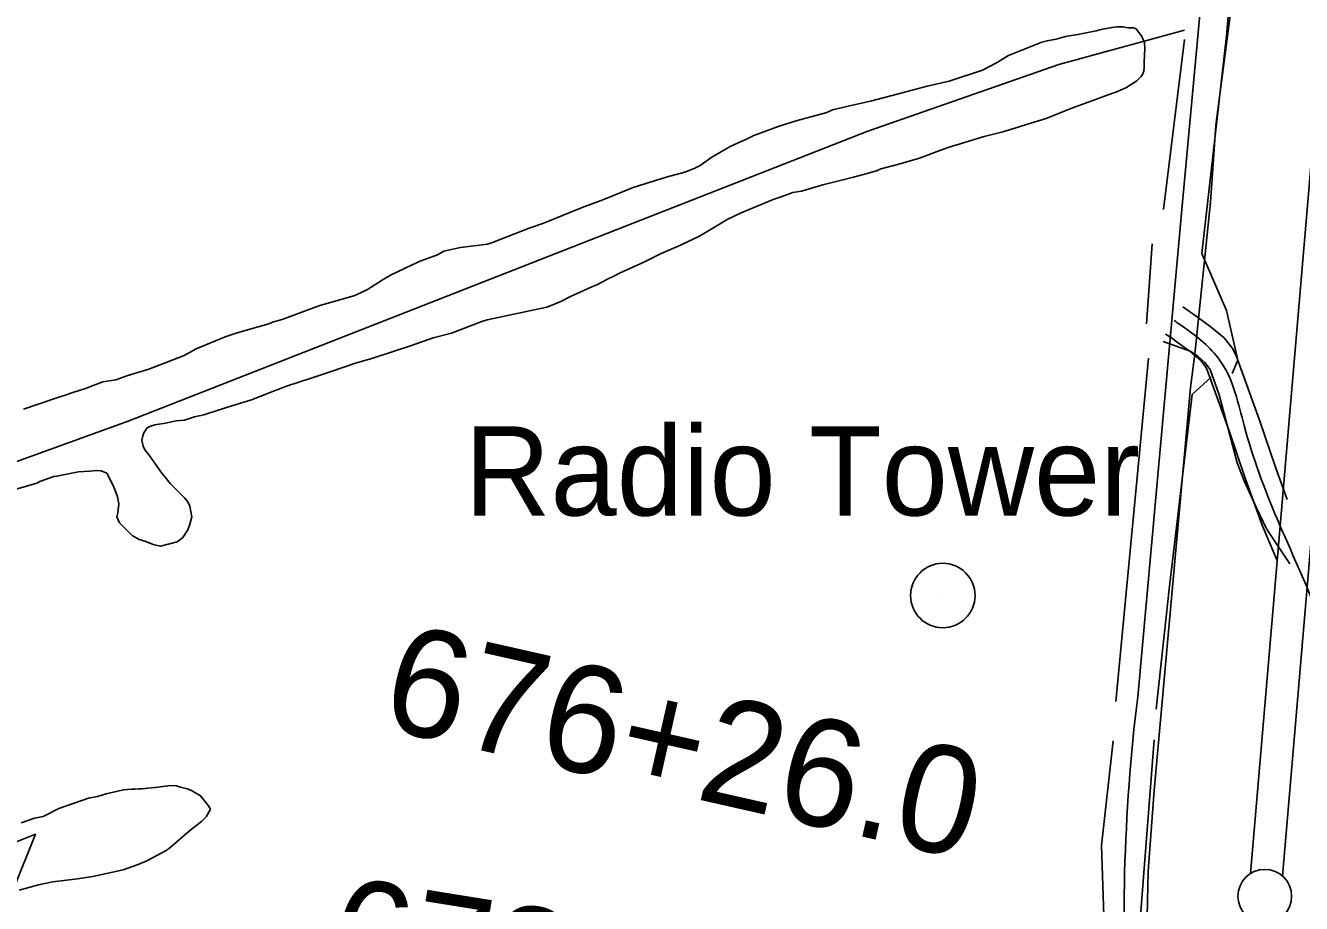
# Model space of a CAD drawing. Extents: x 3161564 to 3199464, y 849354 to 874788.
# Drawn here: x 3173329 to 3174517, y 862661 to 863478 of the extents above; entities that cross this region are included whole.
import ezdxf

# ---------------------------------------------------------------- set-up
doc = ezdxf.new("R2010")
doc.units = 0
for name, color, linetype in [('V-LEVE-TOET', 7, 'Continuous'), ('V-ROAD-CNTR', 7, 'Continuous'), ('V-SITE-VEGE', 7, 'Continuous'), ('V-SURV-IDEN', 7, 'Continuous'), ('V-SURV-LINE', 7, 'Continuous'), ('V-TOPO-SHOR', 7, 'Continuous'), ('V-TOPO-TOWR', 7, 'Continuous'), ('V-TOPO-TOWR-IDEN', 7, 'Continuous')]:
    doc.layers.add(name, color=color, linetype=linetype)

msp = doc.modelspace()

# ---------------------------------------------------------------- linework, layer by layer
at = {"layer": 'V-LEVE-TOET'}
for points in [[(3174486.3, 863758.1), (3174437.7, 863385.3)], [(3174417.9, 863172.2), (3174432.7, 863313.8), (3174437.7, 863385.3)], [(3174688.7, 859906), (3174645.1, 860283.3), (3174599.5, 860655.6), (3174555.8, 861025.9), (3174511.7, 861445.4), (3174468.4, 861837.7), (3174411.1, 862323.1), (3174386.3, 862502.9), (3174375.6, 862583.9), (3174373.4, 862634.6), (3174374.7, 862690.6), (3174380.2, 862765.9), (3174413.9, 863141.1), (3174417.9, 863172.2)]]:
    msp.add_lwpolyline(points, dxfattribs=at)
at = {"layer": 'V-ROAD-CNTR'}
for points in [[(3174508.4, 864415.9), (3174406.6, 863313.7), (3174364.9, 862853.2)], [(3174504.2, 863036.7), (3174493.3, 863066.8), (3174478.2, 863110.6), (3174467.8, 863139.9), (3174456.9, 863169.9), (3174453.4, 863177.1), (3174445.3, 863187.3), (3174432, 863198.3), (3174419.2, 863207.6), (3174413.2, 863212), (3174406.9, 863216.1)], [(3174388.5, 863184), (3174413.7, 863175), (3174417.9, 863172.2)], [(3174494.3, 862980.7), (3174480.9, 863012.9), (3174465, 863056.8), (3174449.9, 863100.7), (3174439.6, 863129.8), (3174429.2, 863158.1), (3174427.8, 863161), (3174423.7, 863166.2), (3174413.6, 863174.6), (3174401.5, 863183.4), (3174396.2, 863187.3), (3174390.7, 863190.8)], [(3174417.9, 863172.2), (3174420.9, 863170.2), (3174427.4, 863164.3), (3174432.3, 863157.7), (3174440.8, 863134.3), (3174457.6, 863071), (3174463.9, 863054.3), (3174475.1, 863029.8), (3174484.8, 863009.5), (3174506.4, 862977)]]:
    msp.add_lwpolyline(points, dxfattribs=at)
msp.add_arc((3176068.8, 862644.7), 1716.7, 173.0239, 183.975, dxfattribs=at)
msp.add_spline([(3174841.1, 862738), (3174792.5, 862778.8), (3174708.2, 862797.9), (3174624.8, 862808.6), (3174561.4, 862863), (3174533, 862928.7), (3174494.9, 863018.3), (3174464, 863105.6), (3174443, 863164), (3174410.3, 863195.5), (3174398.8, 863203.4)], degree=3, dxfattribs=at)
at = {"layer": 'V-SITE-VEGE'}
for points in [[(3173327, 863120.8), (3173359.1, 863131.8), (3173366.9, 863134.3), (3173372.9, 863136.4), (3173384.8, 863140.3), (3173391.9, 863143.1), (3173400.9, 863146.3), (3173413.1, 863148.3), (3173423.2, 863151.9), (3173443.7, 863158.2), (3173476.6, 863171), (3173487.8, 863177.1), (3173515, 863188.2), (3173525.1, 863191.7), (3173535.6, 863194.9), (3173555.7, 863200.5), (3173559, 863201.9), (3173568, 863204.4), (3173602, 863217.2), (3173635.5, 863226.6), (3173647.5, 863232.4), (3173662.1, 863241.8), (3173668.8, 863245.7), (3173689, 863255.4), (3173696.5, 863258.6), (3173712.5, 863264.7), (3173718.5, 863267.9), (3173734.2, 863271.3), (3173759.1, 863274.6), (3173763.9, 863276), (3173797.9, 863289.6), (3173810.9, 863293.8), (3173847.5, 863308.8), (3173866.6, 863315.9), (3173894.9, 863327.3), (3173905.8, 863330.8), (3173925.5, 863336.8), (3173943, 863341.7), (3173951.6, 863344.9), (3173957.2, 863347.7), (3173968.1, 863355.7), (3173985.3, 863365.5), (3173996.2, 863370.5), (3173999.9, 863371.9), (3174007.4, 863375.8), (3174030.9, 863384.4), (3174046.6, 863389.3), (3174075.2, 863397), (3174080.5, 863399.5), (3174102.1, 863404.7), (3174115.9, 863407.8), (3174140.8, 863414.1), (3174168.8, 863421.8), (3174189.2, 863426.2), (3174220.2, 863436.5), (3174233.3, 863443.3), (3174244.5, 863450.2), (3174275.5, 863462.6), (3174280.4, 863464), (3174288.9, 863465.4), (3174297.5, 863467.8), (3174309, 863469.9), (3174326.1, 863473.3), (3174332.1, 863474.7), (3174341, 863476.4), (3174345.5, 863477), (3174351.4, 863476.9), (3174355.5, 863476.1), (3174361, 863476), (3174363.3, 863474.9), (3174365.1, 863473), (3174368.3, 863468.5), (3174371.2, 863462.2), (3174371.5, 863456.6), (3174370.9, 863444), (3174370.8, 863439.2), (3174370.4, 863435.5), (3174369.2, 863432.5), (3174368.1, 863430.7), (3174363.9, 863426.7), (3174353.8, 863420.2), (3174344.5, 863416.2), (3174336.3, 863413.4), (3174323.2, 863408.4), (3174302.7, 863401), (3174279.5, 863391.7), (3174265.4, 863387.1), (3174250.4, 863382.6), (3174239.3, 863379), (3174221.8, 863374.9), (3174189.3, 863365), (3174180.4, 863361.8), (3174161.7, 863354.7)], [(3174161.7, 863354.7), (3174142.3, 863349.1), (3174125.6, 863344.6), (3174121.5, 863342.8), (3174109.5, 863339.3), (3174100.2, 863336.8), (3174071.5, 863329.9), (3174051.8, 863323.9), (3174043.6, 863322.6), (3174032.8, 863318.7), (3174025.3, 863316.2), (3173995.4, 863303.7), (3173982.4, 863297.6), (3173973.7, 863292.2), (3173967.4, 863288.6), (3173956.1, 863281.7), (3173936.3, 863272.4), (3173921, 863266), (3173914.3, 863262.4), (3173904.9, 863257.7), (3173882.1, 863247.7), (3173876.9, 863244.9), (3173871.6, 863242.3), (3173861.2, 863236.6), (3173856.3, 863234.8), (3173849.6, 863231.6), (3173836.5, 863225.9), (3173828.3, 863221.6), (3173820.1, 863218), (3173814.5, 863215.9), (3173759, 863204.2), (3173753.8, 863202.4), (3173725.8, 863191.7), (3173708.6, 863187.2), (3173688.5, 863180.1), (3173652.3, 863168.5), (3173636.3, 863163.6), (3173612.8, 863155.8), (3173594.9, 863149.8), (3173572.9, 863142.7), (3173559.8, 863137.7), (3173539.3, 863129.6), (3173521, 863123.9), (3173499.8, 863117.2), (3173494.9, 863115.5), (3173486.4, 863113.7), (3173477, 863110.6), (3173469.2, 863109.9), (3173459.2, 863107.9), (3173449.5, 863106.2), (3173444.7, 863104.8), (3173442.1, 863103.4), (3173439, 863099), (3173438.2, 863096), (3173437.4, 863091.9), (3173438.4, 863086.4), (3173439.9, 863083), (3173444.2, 863078.1), (3173455.1, 863062.7), (3173457.6, 863059.3), (3173463.8, 863051.8), (3173477.3, 863037.9), (3173480.2, 863034.5), (3173482, 863030.7), (3173483.7, 863020.7), (3173482.1, 863013.7), (3173480.2, 863008.5), (3173475.6, 863001.5), (3173470.3, 862997.5), (3173454.7, 862993.4), (3173447.7, 862995), (3173441, 862997.7), (3173434.8, 862999.6), (3173428.2, 863003.4), (3173416.5, 863015.1), (3173414, 863020.7), (3173414.8, 863024.4), (3173415.7, 863032.9), (3173414.7, 863039.3), (3173412.2, 863046), (3173410, 863051.2), (3173404.6, 863061.3), (3173399.5, 863063.6), (3173394.7, 863063.7), (3173388.7, 863063.1), (3173378.3, 863062.5), (3173358.2, 863058.4), (3173355.3, 863058.1), (3173342.2, 863053.5), (3173339.6, 863052), (3173310.5, 863043.6)], [(3173325, 862735.9), (3173337.4, 862740.1), (3173345.5, 862741.8), (3173360.1, 862749), (3173387.7, 862758.6), (3173395.9, 862760.3), (3173404.1, 862762.8), (3173414.9, 862765.2), (3173420.1, 862766.6), (3173427.6, 862767.2), (3173430.9, 862767.1), (3173434.2, 862767.4), (3173438, 862767.4), (3173442.8, 862768), (3173449.8, 862768.7), (3173461.4, 862770.3), (3173465.1, 862770.6), (3173469.5, 862770.2), (3173473.2, 862769), (3173479.5, 862767.4), (3173483.6, 862765.9), (3173492, 862760.9), (3173499.3, 862751.5), (3173501.1, 862748.5), (3173497.2, 862741.2), (3173493.1, 862737.2), (3173481.8, 862728.4), (3173463.4, 862712.4), (3173460, 862709.9), (3173442, 862700.5), (3173433.8, 862697), (3173420, 862692), (3173391.7, 862685.8)], [(3173391.7, 862685.8), (3173377.2, 862683.5), (3173354.5, 862680.9), (3173341.1, 862678.1), (3173322.9, 862673.2)]]:
    msp.add_lwpolyline(points, dxfattribs=at)
at = {"layer": 'V-SURV-LINE'}
for points in [[(3174469.9, 862688.6), (3174560.6, 863750.9)], [(3174590.5, 863748.4), (3174499.8, 862686.1)]]:
    msp.add_lwpolyline(points, dxfattribs=at)
msp.add_circle((3174483.2, 862667.4), 25, dxfattribs=at)
at = {"layer": 'V-TOPO-SHOR'}
for p, q in [((3174408.5, 863465), (3174389, 863306.9)), ((3174373, 863200.3), (3174378.3, 863274.9)), ((3174344.6, 862848.6), (3174374.8, 863168.3))]:
    msp.add_line(p, q, dxfattribs=at)
for points in [[(3174447.6, 863468.5), (3174479.6, 863839.8), (3174509.8, 864205.7)], [(3172300, 862740.2), (3172452.7, 862777.5), (3172825.8, 862889.4), (3172923.5, 862928.5), (3173424.4, 863109.7), (3174113.6, 863379.7), (3174291.3, 863441.9), (3174408.5, 863473.9)], [(3174447.6, 863468.5), (3174424.5, 863266), (3174447.6, 863212.7), (3174458.2, 863166.6), (3174452.9, 863154.1)], [(3174433.4, 863150.6), (3174415.6, 863134.6), (3174394.3, 862953.4), (3174381.9, 862841.5)], [(3174334.8, 862602.6), (3174331.2, 862714.5), (3174341.9, 862812.2)], [(3174380.1, 862813.1), (3174367.7, 862653.2), (3174373, 862566.1), (3174389, 862395.6), (3174403.2, 862297.9), (3174438.7, 861983.5), (3174465.4, 861747.2), (3174476, 861683.3), (3174483.1, 861640.7), (3174488.4, 861573.2), (3174529.3, 861212.6), (3174579, 860756), (3174593.2, 860669), (3174646.5, 860219.6)], [(3172574.4, 861881.4), (3172624.1, 861909.8), (3173110.9, 862082.1), (3173121.5, 862092.7), (3173118, 862119.4), (3173112.6, 862137.2), (3173125.1, 862186.9), (3173196.1, 862371.6), (3173338.2, 862725.1), (3172977.6, 862581.2)]]:
    msp.add_lwpolyline(points, dxfattribs=at)
at = {"layer": 'V-TOPO-TOWR'}
msp.add_line((3174183.3, 862947.4), (3174183.3, 862947.4), dxfattribs=at)
msp.add_circle((3174183.3, 862947.4), 30, dxfattribs=at)

# ---------------------------------------------------------------- texts
at = {"layer": 'V-SURV-IDEN'}
for s, rotation, p in [('676+26.0', 347.2664, (3173657.5, 862824.8)), ('678+12.0', 350.8376, (3173607.1, 862587.6))]:
    msp.add_text(s, height=100, rotation=rotation, dxfattribs=at).set_placement(p)
at = {"layer": 'V-TOPO-TOWR-IDEN'}
msp.add_text('Radio Tower', height=83, dxfattribs=at).set_placement((3173737.7, 863021.9))

doc.saveas('drawing.dxf')
